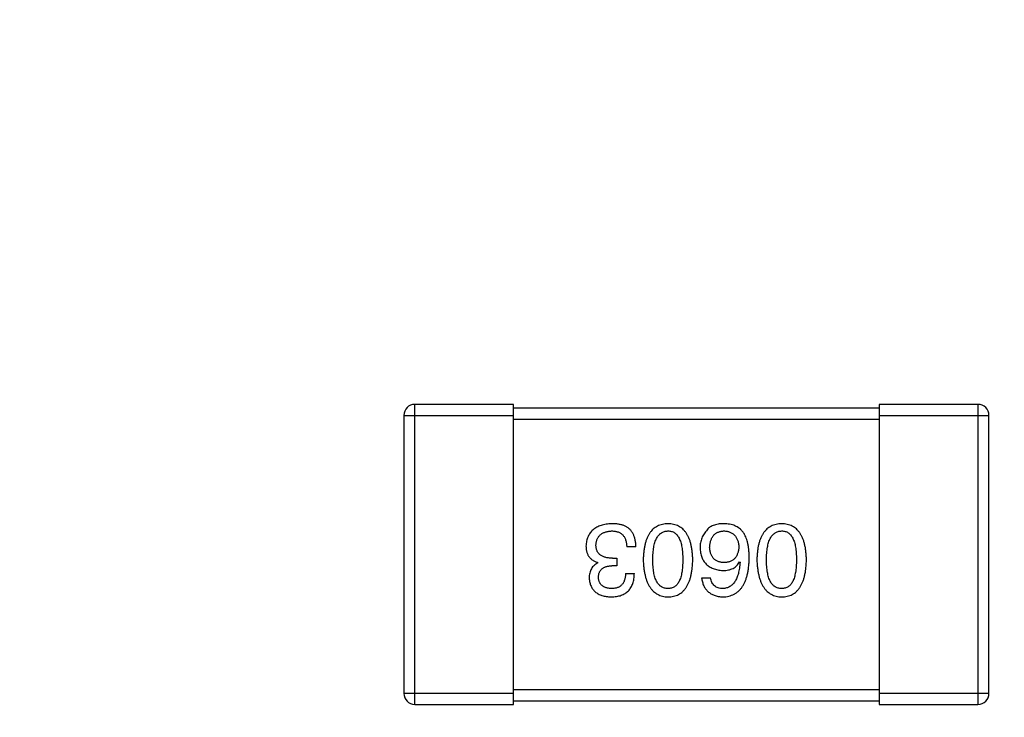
# Model space of a CAD drawing. Header units: millimetres. Extents: x 42 to 554, y 166 to 335.
# Tile 271 of 410: x 397.01 to 399.7, y 283.57 to 285.47. Entities that reach past the tile are written whole.
import ezdxf

# ---------------------------------------------------------------- set-up
doc = ezdxf.new("R2010")
doc.units = ezdxf.units.MM
doc.header["$LTSCALE"] = 30.734
doc.header["$PDMODE"] = 3
doc.header["$PDSIZE"] = 0.3125
doc.layers.get('0').update_dxf_attribs({"linetype": 'CONTINUOUS'})
doc.layers.get('Defpoints').update_dxf_attribs({"linetype": 'CONTINUOUS'})
doc.layers.add('Dim', color=6, linetype='CONTINUOUS', lineweight=13)
doc.styles.get("Standard").update_dxf_attribs({"font": 'txt', "width": 0.8})
doc.dimstyles.new('ISO-25_WS', dxfattribs={"dimscale": 1.8, "dimtxt": 2.5, "dimasz": 1.5, "dimexe": 1.25, "dimexo": 0.625, "dimtad": 1, "dimdsep": 46, "dimtxsty": 'Standard', "dimcen": 2.5, "dimadec": 0, "dimazin": 0, "dimtfac": 1, "dimtmove": 0, "dimatfit": 3, "dimfxl": 1, "dimtolj": 1, "dimtzin": 0, "dimarcsym": 0})

# ---------------------------------------------------------------- blocks, each defined once
blk = doc.blocks.new('*D27')
at = {"layer": 'Defpoints', "color": 0}
for p in [(357.2417, 292.936), (357.2417, 282.7147), (513.2445, 282.7144)]:
    blk.add_point(p, dxfattribs=at)
at = {"layer": 'Dim', "color": 0, "lineweight": -2}
for p, q in [((357.2417, 283.8397), (357.2417, 295.186)), ((513.2445, 283.8394), (513.2445, 295.186)), ((510.5445, 292.936), (359.9417, 292.936))]:
    blk.add_line(p, q, dxfattribs=at)
at = {"layer": 'Dim', "color": 0}
for points in [[(359.9417, 293.386), (359.9417, 292.486), (357.2417, 292.936)], [(510.5445, 292.486), (510.5445, 293.386), (513.2445, 292.936)]]:
    blk.add_solid(points, dxfattribs=at)
at = {"layer": 'Dim', "color": 0, "insert": (435.2431, 296.311), "char_height": 4.5, "attachment_point": 5}
blk.add_mtext('\\A1;156', dxfattribs=at)

msp = doc.modelspace()

# ---------------------------------------------------------------- linework, layer by layer
at = {"linetype": 'Continuous'}
for p, q in [((398.0896, 283.6036), (398.0896, 284.4236)), ((398.3596, 284.4236), (398.0896, 284.4236)), ((398.3596, 283.6036), (398.3596, 284.4236)), ((399.3596, 284.4136), (398.3596, 284.4136)), ((399.3596, 284.4236), (399.3596, 283.6036)), ((399.6296, 284.4236), (399.3596, 284.4236)), ((399.6296, 284.4236), (399.6296, 283.6036)), ((398.0596, 284.3936), (398.0596, 283.6336)), ((398.0596, 284.3936), (398.3596, 284.3936)), ((398.3596, 284.3836), (399.3596, 284.3836)), ((399.3596, 284.3936), (399.6596, 284.3936)), ((399.6596, 283.6336), (399.6596, 284.3936)), ((398.6944, 284.0339), (398.6692, 284.0339)), ((398.6299, 284.0033), (398.6419, 284.0033)), ((398.6419, 284.0033), (398.6419, 283.9825)), ((398.5905, 283.9902), (398.5905, 283.9913)), ((398.6419, 283.9825), (398.6288, 283.9825)), ((398.9779, 283.9935), (398.979, 283.9924)), ((398.6659, 283.9618), (398.69, 283.9618)), ((398.8741, 283.9498), (398.8981, 283.9498)), ((398.3596, 283.6336), (398.0596, 283.6336)), ((399.3596, 283.6436), (398.3596, 283.6436)), ((399.6596, 283.6336), (399.3596, 283.6336)), ((398.0896, 283.6036), (398.3596, 283.6036)), ((398.3596, 283.6136), (399.3596, 283.6136)), ((399.3596, 283.6036), (399.6296, 283.6036))]:
    msp.add_line(p, q, dxfattribs=at)
for centre, start, end in [((398.0896, 284.3936), 90, 180), ((399.6296, 284.3936), 0, 90), ((398.0896, 283.6336), 180, 270), ((399.6296, 283.6336), 270, 0)]:
    msp.add_arc(centre, 0.03, start, end, dxfattribs=at)
for points, knots in [([(398.6288, 284.0973), (398.626, 284.0972), (398.6207, 284.0969), (398.613, 284.096), (398.6057, 284.0946), (398.599, 284.0928), (398.5928, 284.0905), (398.5871, 284.0878), (398.5818, 284.0846), (398.5771, 284.081), (398.5729, 284.0769), (398.5692, 284.0724), (398.566, 284.0675), (398.5633, 284.062), (398.5611, 284.0562), (398.5595, 284.0499), (398.5583, 284.0432), (398.5579, 284.0385), (398.5577, 284.0361)], [0, 0, 0, 0, 0.078078, 0.151942, 0.221594, 0.28726, 0.350176, 0.409768, 0.467648, 0.523784, 0.578904, 0.634014, 0.689819, 0.746826, 0.805875, 0.867063, 0.931764, 1, 1, 1, 1]), ([(398.5851, 284.0394), (398.5852, 284.0408), (398.5854, 284.0437), (398.5861, 284.0478), (398.5871, 284.0517), (398.5885, 284.0553), (398.5901, 284.0586), (398.592, 284.0617), (398.5943, 284.0645), (398.5968, 284.0671), (398.5996, 284.0693), (398.6028, 284.0713), (398.6062, 284.0731), (398.6099, 284.0745), (398.6139, 284.0757), (398.6183, 284.0766), (398.6229, 284.0773), (398.6261, 284.0775), (398.6277, 284.0776)], [0, 0, 0, 0, 0.068514, 0.133941, 0.195994, 0.255362, 0.312994, 0.369441, 0.424687, 0.480522, 0.537148, 0.594801, 0.654411, 0.716817, 0.781981, 0.850498, 0.923306, 1, 1, 1, 1]), ([(398.6277, 284.0776), (398.6293, 284.0776), (398.6325, 284.0776), (398.6371, 284.077), (398.6414, 284.0762), (398.6454, 284.075), (398.6491, 284.0735), (398.6525, 284.0716), (398.6556, 284.0693), (398.6584, 284.0668), (398.6608, 284.0638), (398.6629, 284.0606), (398.6648, 284.0569), (398.6663, 284.053), (398.6675, 284.0487), (398.6684, 284.0441), (398.669, 284.0391), (398.6691, 284.0357), (398.6692, 284.0339)], [0, 0, 0, 0, 0.071272, 0.13882, 0.201858, 0.262757, 0.320043, 0.376709, 0.431462, 0.486034, 0.541209, 0.597703, 0.65589, 0.717768, 0.782056, 0.850407, 0.92277, 1, 1, 1, 1]), ([(398.6648, 284.0907), (398.6637, 284.0913), (398.6614, 284.0924), (398.6576, 284.0937), (398.6536, 284.0948), (398.6492, 284.0957), (398.6445, 284.0964), (398.6395, 284.097), (398.6343, 284.0972), (398.6306, 284.0973), (398.6288, 284.0973)], [0, 0, 0, 0, 0.101955, 0.208983, 0.322698, 0.44339, 0.570851, 0.70629, 0.84885, 1, 1, 1, 1]), ([(398.6944, 284.0339), (398.6943, 284.0357), (398.6942, 284.0392), (398.6937, 284.0443), (398.693, 284.0492), (398.6921, 284.0538), (398.691, 284.0582), (398.6898, 284.0624), (398.6882, 284.0663), (398.6865, 284.07), (398.6845, 284.0734), (398.6824, 284.0766), (398.68, 284.0796), (398.6774, 284.0823), (398.6746, 284.0848), (398.6715, 284.087), (398.6683, 284.0891), (398.666, 284.0902), (398.6648, 284.0907)], [0, 0, 0, 0, 0.078937, 0.154495, 0.226898, 0.296844, 0.363348, 0.427781, 0.48946, 0.549586, 0.607902, 0.664733, 0.720805, 0.776157, 0.831175, 0.886736, 0.943094, 1, 1, 1, 1]), ([(398.782, 284.0973), (398.7794, 284.0972), (398.7742, 284.0969), (398.7667, 284.0957), (398.7597, 284.0936), (398.7532, 284.0909), (398.7471, 284.0874), (398.7416, 284.0831), (398.7366, 284.078), (398.7321, 284.0722), (398.7281, 284.0656), (398.7247, 284.0583), (398.7217, 284.0502), (398.7192, 284.0414), (398.7172, 284.0319), (398.7157, 284.0215), (398.7147, 284.0105), (398.7144, 284.0029), (398.7143, 283.9989)], [0, 0, 0, 0, 0.059134, 0.115603, 0.169236, 0.221572, 0.273254, 0.32474, 0.377319, 0.431815, 0.488555, 0.548609, 0.612242, 0.680182, 0.75251, 0.829782, 0.91231, 1, 1, 1, 1]), ([(398.7405, 283.9989), (398.7405, 284.0021), (398.7406, 284.0082), (398.7411, 284.017), (398.7419, 284.0252), (398.743, 284.0328), (398.7444, 284.0398), (398.7462, 284.0463), (398.7483, 284.0521), (398.7507, 284.0573), (398.7535, 284.062), (398.7566, 284.0661), (398.76, 284.0695), (398.7638, 284.0724), (398.7679, 284.0746), (398.7723, 284.0763), (398.7771, 284.0773), (398.7804, 284.0775), (398.782, 284.0776)], [0, 0, 0, 0, 0.094834, 0.184067, 0.267029, 0.344713, 0.417334, 0.484367, 0.546941, 0.604717, 0.65953, 0.710539, 0.759381, 0.806382, 0.853027, 0.900623, 0.949121, 1, 1, 1, 1]), ([(398.8498, 283.9989), (398.8497, 284.0029), (398.8494, 284.0105), (398.8484, 284.0215), (398.8469, 284.0319), (398.8449, 284.0414), (398.8424, 284.0502), (398.8394, 284.0583), (398.8359, 284.0656), (398.8319, 284.0721), (398.8275, 284.078), (398.8224, 284.0831), (398.8169, 284.0874), (398.8109, 284.0909), (398.8044, 284.0936), (398.7974, 284.0957), (398.7899, 284.0969), (398.7847, 284.0972), (398.782, 284.0973)], [0, 0, 0, 0, 0.087693, 0.170223, 0.247496, 0.319826, 0.387768, 0.451403, 0.511459, 0.568358, 0.622671, 0.675251, 0.726739, 0.778422, 0.830759, 0.884394, 0.940865, 1, 1, 1, 1]), ([(398.782, 284.0776), (398.7837, 284.0776), (398.7869, 284.0774), (398.7915, 284.0765), (398.7958, 284.075), (398.7998, 284.0728), (398.8035, 284.07), (398.8068, 284.0666), (398.8098, 284.0625), (398.8125, 284.0579), (398.8149, 284.0526), (398.8169, 284.0468), (398.8186, 284.0403), (398.8201, 284.0332), (398.8211, 284.0255), (398.8219, 284.0172), (398.8224, 284.0083), (398.8224, 284.0021), (398.8225, 283.9989)], [0, 0, 0, 0, 0.049766, 0.097012, 0.143225, 0.188786, 0.235079, 0.282962, 0.333687, 0.387747, 0.445963, 0.508657, 0.576545, 0.649868, 0.72822, 0.812712, 0.903543, 1, 1, 1, 1]), ([(398.8894, 284.0809), (398.8878, 284.0792), (398.8847, 284.0757), (398.8807, 284.0702), (398.8773, 284.0643), (398.8745, 284.0583), (398.8723, 284.052), (398.8708, 284.0454), (398.8699, 284.0387), (398.8698, 284.0341), (398.8697, 284.0317)], [0, 0, 0, 0, 0.129393, 0.255335, 0.378531, 0.500878, 0.622934, 0.746191, 0.87096, 1, 1, 1, 1]), ([(398.9386, 284.0973), (398.9357, 284.0974), (398.9303, 284.0974), (398.9225, 284.0968), (398.9154, 284.0957), (398.9089, 284.0939), (398.903, 284.0916), (398.8978, 284.0886), (398.8931, 284.0852), (398.8906, 284.0823), (398.8894, 284.0809)], [0, 0, 0, 0, 0.156782, 0.301945, 0.436395, 0.561474, 0.678489, 0.78853, 0.894967, 1, 1, 1, 1]), ([(398.8959, 284.0328), (398.896, 284.0346), (398.8963, 284.0379), (398.897, 284.0428), (398.8979, 284.0473), (398.8991, 284.0516), (398.9005, 284.0555), (398.9023, 284.0591), (398.9042, 284.0624), (398.9065, 284.0654), (398.9091, 284.068), (398.9119, 284.0704), (398.9149, 284.0724), (398.9183, 284.0741), (398.9219, 284.0755), (398.9257, 284.0765), (398.9299, 284.0773), (398.9327, 284.0775), (398.9342, 284.0776)], [0, 0, 0, 0, 0.078863, 0.153308, 0.223539, 0.289857, 0.35341, 0.413572, 0.471721, 0.528235, 0.584279, 0.638781, 0.69466, 0.751251, 0.809198, 0.869697, 0.933318, 1, 1, 1, 1]), ([(398.9342, 284.0776), (398.9358, 284.0776), (398.9389, 284.0774), (398.9434, 284.0768), (398.9476, 284.0759), (398.9515, 284.0745), (398.9552, 284.073), (398.9585, 284.071), (398.9616, 284.0688), (398.9643, 284.0662), (398.9668, 284.0633), (398.9689, 284.06), (398.9708, 284.0565), (398.9724, 284.0526), (398.9736, 284.0484), (398.9746, 284.0438), (398.9754, 284.039), (398.9756, 284.0356), (398.9757, 284.0339)], [0, 0, 0, 0, 0.070403, 0.137196, 0.200053, 0.260887, 0.31876, 0.37535, 0.430743, 0.485927, 0.541678, 0.598832, 0.657726, 0.719441, 0.783504, 0.851852, 0.923533, 1, 1, 1, 1]), ([(398.9899, 284.0711), (398.9884, 284.0731), (398.9855, 284.077), (398.9803, 284.0822), (398.9746, 284.0867), (398.9684, 284.0903), (398.9616, 284.0933), (398.9544, 284.0954), (398.9467, 284.0968), (398.9413, 284.0971), (398.9386, 284.0973)], [0, 0, 0, 0, 0.125033, 0.246266, 0.36603, 0.485265, 0.606781, 0.732144, 0.862551, 1, 1, 1, 1]), ([(399.0929, 284.0973), (399.0902, 284.0972), (399.0851, 284.0969), (399.0776, 284.0957), (399.0706, 284.0936), (399.064, 284.0909), (399.058, 284.0874), (399.0525, 284.0831), (399.0475, 284.078), (399.043, 284.0722), (399.039, 284.0656), (399.0355, 284.0583), (399.0325, 284.0502), (399.03, 284.0414), (399.028, 284.0319), (399.0266, 284.0215), (399.0255, 284.0105), (399.0253, 284.0029), (399.0251, 283.9989)], [0, 0, 0, 0, 0.059134, 0.115603, 0.169236, 0.221572, 0.273254, 0.32474, 0.377319, 0.431815, 0.488555, 0.548609, 0.612242, 0.680182, 0.75251, 0.829782, 0.91231, 1, 1, 1, 1]), ([(399.0514, 283.9989), (399.0514, 284.0021), (399.0515, 284.0082), (399.0519, 284.017), (399.0527, 284.0252), (399.0539, 284.0328), (399.0553, 284.0398), (399.0571, 284.0463), (399.0592, 284.0521), (399.0616, 284.0573), (399.0644, 284.062), (399.0675, 284.0661), (399.0709, 284.0695), (399.0747, 284.0724), (399.0788, 284.0746), (399.0832, 284.0763), (399.0879, 284.0773), (399.0912, 284.0775), (399.0929, 284.0776)], [0, 0, 0, 0, 0.094834, 0.184067, 0.267029, 0.344713, 0.417334, 0.484367, 0.546941, 0.604717, 0.65953, 0.710539, 0.759381, 0.806382, 0.853027, 0.900623, 0.949121, 1, 1, 1, 1]), ([(399.1607, 283.9989), (399.1605, 284.0029), (399.1603, 284.0105), (399.1592, 284.0215), (399.1578, 284.0319), (399.1557, 284.0414), (399.1533, 284.0502), (399.1503, 284.0583), (399.1468, 284.0656), (399.1428, 284.0721), (399.1383, 284.078), (399.1333, 284.0831), (399.1278, 284.0874), (399.1218, 284.0909), (399.1152, 284.0936), (399.1082, 284.0957), (399.1007, 284.0969), (399.0955, 284.0972), (399.0929, 284.0973)], [0, 0, 0, 0, 0.087693, 0.170223, 0.247496, 0.319826, 0.387768, 0.451403, 0.511459, 0.568358, 0.622671, 0.675251, 0.726739, 0.778422, 0.830759, 0.884394, 0.940865, 1, 1, 1, 1]), ([(399.0929, 284.0776), (399.0945, 284.0776), (399.0977, 284.0774), (399.1024, 284.0765), (399.1067, 284.075), (399.1107, 284.0728), (399.1143, 284.07), (399.1177, 284.0666), (399.1207, 284.0625), (399.1234, 284.0579), (399.1257, 284.0526), (399.1278, 284.0468), (399.1295, 284.0403), (399.1309, 284.0332), (399.132, 284.0255), (399.1327, 284.0172), (399.1332, 284.0083), (399.1333, 284.0021), (399.1333, 283.9989)], [0, 0, 0, 0, 0.049766, 0.097012, 0.143225, 0.188786, 0.235079, 0.282962, 0.333687, 0.387747, 0.445963, 0.508657, 0.576545, 0.649868, 0.72822, 0.812712, 0.903543, 1, 1, 1, 1]), ([(399.0041, 284.0033), (399.0041, 284.0069), (399.004, 284.0137), (399.0033, 284.0238), (399.0023, 284.0332), (399.0007, 284.042), (398.9987, 284.0501), (398.9963, 284.0577), (398.9934, 284.0647), (398.9911, 284.069), (398.9899, 284.0711)], [0, 0, 0, 0, 0.151498, 0.29521, 0.430242, 0.557137, 0.677306, 0.790845, 0.898111, 1, 1, 1, 1]), ([(398.5577, 284.0361), (398.5578, 284.0347), (398.5578, 284.0319), (398.5582, 284.0278), (398.5588, 284.0239), (398.5598, 284.0202), (398.5609, 284.0167), (398.5623, 284.0134), (398.564, 284.0103), (398.5659, 284.0074), (398.5681, 284.0047), (398.5705, 284.0022), (398.5732, 283.9999), (398.5762, 283.9977), (398.5794, 283.9958), (398.5829, 283.994), (398.5866, 283.9926), (398.5892, 283.9917), (398.5905, 283.9913)], [0, 0, 0, 0, 0.071215, 0.138707, 0.20396, 0.266995, 0.327734, 0.387609, 0.445602, 0.503345, 0.561136, 0.618597, 0.677672, 0.738255, 0.799989, 0.863961, 0.930555, 1, 1, 1, 1]), ([(398.6299, 284.0033), (398.6281, 284.0033), (398.6246, 284.0034), (398.6195, 284.0038), (398.6147, 284.0045), (398.6103, 284.0055), (398.6063, 284.0067), (398.6026, 284.0083), (398.5992, 284.0102), (398.5963, 284.0123), (398.5936, 284.0147), (398.5913, 284.0174), (398.5894, 284.0203), (398.5878, 284.0236), (398.5866, 284.0272), (398.5857, 284.031), (398.5851, 284.0351), (398.5851, 284.0379), (398.5851, 284.0394)], [0, 0, 0, 0, 0.082495, 0.159728, 0.232496, 0.300725, 0.365163, 0.425859, 0.483728, 0.538892, 0.592921, 0.646195, 0.699968, 0.754746, 0.811387, 0.870806, 0.933482, 1, 1, 1, 1]), ([(398.8697, 284.0317), (398.8698, 284.0294), (398.8701, 284.0248), (398.8711, 284.0182), (398.8725, 284.012), (398.8743, 284.0061), (398.8766, 284.0008), (398.8794, 283.9958), (398.8826, 283.9912), (398.8863, 283.9871), (398.8905, 283.9834), (398.895, 283.9801), (398.9001, 283.9773), (398.9056, 283.9749), (398.9116, 283.9728), (398.918, 283.9713), (398.9248, 283.9701), (398.9296, 283.9697), (398.932, 283.9694)], [0, 0, 0, 0, 0.071527, 0.139094, 0.20346, 0.264939, 0.323904, 0.381383, 0.437591, 0.493343, 0.549401, 0.606085, 0.664838, 0.725424, 0.788712, 0.855452, 0.925772, 1, 1, 1, 1]), ([(398.9353, 283.9913), (398.9338, 283.9914), (398.9308, 283.9915), (398.9266, 283.9921), (398.9226, 283.993), (398.9189, 283.9942), (398.9155, 283.9958), (398.9123, 283.9976), (398.9094, 283.9997), (398.9068, 284.0022), (398.9045, 284.005), (398.9024, 284.008), (398.9006, 284.0114), (398.8991, 284.0151), (398.8979, 284.0191), (398.8969, 284.0234), (398.8963, 284.028), (398.896, 284.0312), (398.8959, 284.0328)], [0, 0, 0, 0, 0.069884, 0.136529, 0.199638, 0.259844, 0.317774, 0.374356, 0.430026, 0.485148, 0.5409, 0.597889, 0.657472, 0.718614, 0.783613, 0.85129, 0.923712, 1, 1, 1, 1]), ([(398.9757, 284.0339), (398.9756, 284.0322), (398.9754, 284.029), (398.9747, 284.0242), (398.9737, 284.0198), (398.9724, 284.0157), (398.9709, 284.0119), (398.9691, 284.0085), (398.967, 284.0053), (398.9645, 284.0025), (398.9619, 283.9999), (398.9589, 283.9978), (398.9557, 283.9958), (398.9521, 283.9943), (398.9483, 283.993), (398.9442, 283.9921), (398.9398, 283.9915), (398.9368, 283.9914), (398.9353, 283.9913)], [0, 0, 0, 0, 0.076072, 0.148369, 0.216753, 0.281358, 0.342792, 0.401604, 0.458929, 0.514444, 0.569818, 0.625343, 0.681554, 0.739608, 0.800134, 0.863477, 0.929547, 1, 1, 1, 1]), ([(398.7143, 283.9989), (398.7144, 283.9949), (398.7148, 283.9871), (398.7159, 283.9758), (398.7175, 283.9653), (398.7196, 283.9555), (398.7221, 283.9464), (398.7251, 283.9381), (398.7287, 283.9306), (398.7327, 283.9238), (398.7372, 283.9178), (398.7421, 283.9125), (398.7476, 283.908), (398.7536, 283.9043), (398.76, 283.9014), (398.7669, 283.8992), (398.7743, 283.8978), (398.7794, 283.8975), (398.782, 283.8973)], [0, 0, 0, 0, 0.088475, 0.171606, 0.249595, 0.322626, 0.391327, 0.455765, 0.516374, 0.573675, 0.628522, 0.681161, 0.732559, 0.783563, 0.83504, 0.887639, 0.942585, 1, 1, 1, 1]), ([(398.782, 283.9203), (398.7804, 283.9203), (398.7771, 283.9204), (398.7723, 283.9213), (398.7679, 283.9229), (398.7638, 283.9251), (398.76, 283.9279), (398.7566, 283.9313), (398.7535, 283.9354), (398.7507, 283.94), (398.7483, 283.9453), (398.7462, 283.9511), (398.7444, 283.9576), (398.743, 283.9647), (398.7419, 283.9724), (398.7411, 283.9807), (398.7406, 283.9896), (398.7405, 283.9958), (398.7405, 283.9989)], [0, 0, 0, 0, 0.050604, 0.098688, 0.145699, 0.191791, 0.238625, 0.286717, 0.337546, 0.391814, 0.449755, 0.512106, 0.579685, 0.652048, 0.730262, 0.814146, 0.904281, 1, 1, 1, 1]), ([(398.782, 283.8973), (398.7847, 283.8974), (398.7899, 283.8977), (398.7974, 283.8989), (398.8044, 283.9011), (398.8109, 283.9039), (398.8169, 283.9076), (398.8224, 283.912), (398.8275, 283.9173), (398.8319, 283.9233), (398.8359, 283.9301), (398.8394, 283.9376), (398.8424, 283.946), (398.8449, 283.9551), (398.8469, 283.9649), (398.8484, 283.9756), (398.8494, 283.987), (398.8497, 283.9949), (398.8498, 283.9989)], [0, 0, 0, 0, 0.057911, 0.113262, 0.165956, 0.217443, 0.268511, 0.319665, 0.372, 0.426129, 0.483365, 0.543779, 0.607756, 0.676562, 0.749704, 0.827713, 0.911177, 1, 1, 1, 1]), ([(398.8225, 283.9989), (398.8224, 283.9958), (398.8224, 283.9896), (398.8219, 283.9807), (398.8211, 283.9724), (398.8201, 283.9647), (398.8186, 283.9576), (398.8169, 283.9511), (398.8149, 283.9453), (398.8125, 283.94), (398.8098, 283.9354), (398.8068, 283.9313), (398.8035, 283.9279), (398.7998, 283.9251), (398.7958, 283.9229), (398.7915, 283.9213), (398.7869, 283.9204), (398.7837, 283.9203), (398.782, 283.9203)], [0, 0, 0, 0, 0.096452, 0.187278, 0.271765, 0.350519, 0.423437, 0.491321, 0.554011, 0.612224, 0.666281, 0.717003, 0.764884, 0.811423, 0.856783, 0.902993, 0.950236, 1, 1, 1, 1]), ([(398.932, 283.8973), (398.9348, 283.8975), (398.9403, 283.8978), (398.9484, 283.8993), (398.9558, 283.9015), (398.9628, 283.9046), (398.9692, 283.9085), (398.9751, 283.9132), (398.9804, 283.9186), (398.9852, 283.9249), (398.9894, 283.932), (398.9931, 283.9398), (398.9963, 283.9485), (398.9989, 283.9579), (399.0011, 283.9681), (399.0026, 283.9792), (399.0038, 283.991), (399.004, 283.9991), (399.0041, 284.0033)], [0, 0, 0, 0, 0.058957, 0.115262, 0.16907, 0.221312, 0.273147, 0.324961, 0.377649, 0.432026, 0.488925, 0.549039, 0.612912, 0.680653, 0.753056, 0.830314, 0.912483, 1, 1, 1, 1]), ([(399.0251, 283.9989), (399.0253, 283.9949), (399.0257, 283.9871), (399.0268, 283.9758), (399.0284, 283.9653), (399.0304, 283.9555), (399.033, 283.9464), (399.036, 283.9381), (399.0395, 283.9306), (399.0435, 283.9238), (399.048, 283.9178), (399.053, 283.9125), (399.0585, 283.908), (399.0644, 283.9043), (399.0709, 283.9014), (399.0778, 283.8992), (399.0852, 283.8978), (399.0903, 283.8975), (399.0929, 283.8973)], [0, 0, 0, 0, 0.088475, 0.171606, 0.249595, 0.322626, 0.391327, 0.455765, 0.516374, 0.573675, 0.628522, 0.681161, 0.732559, 0.783563, 0.83504, 0.887639, 0.942585, 1, 1, 1, 1]), ([(399.0929, 283.9203), (399.0912, 283.9203), (399.0879, 283.9204), (399.0832, 283.9213), (399.0788, 283.9229), (399.0746, 283.9251), (399.0709, 283.9279), (399.0674, 283.9313), (399.0644, 283.9354), (399.0616, 283.94), (399.0592, 283.9453), (399.0571, 283.9511), (399.0553, 283.9576), (399.0539, 283.9647), (399.0527, 283.9724), (399.0519, 283.9807), (399.0515, 283.9896), (399.0514, 283.9958), (399.0514, 283.9989)], [0, 0, 0, 0, 0.050604, 0.098688, 0.145699, 0.191791, 0.238625, 0.286717, 0.337546, 0.391814, 0.449755, 0.512106, 0.579685, 0.652048, 0.730262, 0.814146, 0.904281, 1, 1, 1, 1]), ([(399.0929, 283.8973), (399.0955, 283.8974), (399.1007, 283.8977), (399.1082, 283.8989), (399.1152, 283.9011), (399.1218, 283.9039), (399.1278, 283.9076), (399.1333, 283.912), (399.1383, 283.9173), (399.1428, 283.9233), (399.1468, 283.9301), (399.1503, 283.9376), (399.1533, 283.946), (399.1557, 283.9551), (399.1578, 283.9649), (399.1592, 283.9756), (399.1603, 283.987), (399.1605, 283.9949), (399.1607, 283.9989)], [0, 0, 0, 0, 0.057911, 0.113262, 0.165956, 0.217443, 0.268511, 0.319665, 0.372, 0.426129, 0.483365, 0.543779, 0.607756, 0.676562, 0.749704, 0.827713, 0.911177, 1, 1, 1, 1]), ([(399.1333, 283.9989), (399.1333, 283.9958), (399.1332, 283.9896), (399.1327, 283.9807), (399.132, 283.9724), (399.1309, 283.9647), (399.1294, 283.9576), (399.1278, 283.9511), (399.1257, 283.9453), (399.1234, 283.94), (399.1207, 283.9354), (399.1177, 283.9313), (399.1143, 283.9279), (399.1107, 283.9251), (399.1067, 283.9229), (399.1024, 283.9213), (399.0977, 283.9204), (399.0945, 283.9203), (399.0929, 283.9203)], [0, 0, 0, 0, 0.096452, 0.187278, 0.271765, 0.350519, 0.423437, 0.491321, 0.554011, 0.612224, 0.666281, 0.717003, 0.764884, 0.811423, 0.856783, 0.902993, 0.950236, 1, 1, 1, 1]), ([(398.5905, 283.9902), (398.5886, 283.9892), (398.5849, 283.9874), (398.5799, 283.9837), (398.5758, 283.9793), (398.5723, 283.9744), (398.5697, 283.9688), (398.5678, 283.9626), (398.5667, 283.9558), (398.5665, 283.9511), (398.5665, 283.9487)], [0, 0, 0, 0, 0.125227, 0.244792, 0.361427, 0.478215, 0.59667, 0.722058, 0.856314, 1, 1, 1, 1]), ([(398.5916, 283.9509), (398.5917, 283.9521), (398.5918, 283.9545), (398.5924, 283.958), (398.5932, 283.9613), (398.5943, 283.9643), (398.5956, 283.9671), (398.5973, 283.9697), (398.5992, 283.972), (398.6014, 283.9741), (398.6039, 283.976), (398.6067, 283.9776), (398.6097, 283.9791), (398.613, 283.9802), (398.6165, 283.9811), (398.6204, 283.9819), (398.6245, 283.9824), (398.6273, 283.9825), (398.6288, 283.9825)], [0, 0, 0, 0, 0.067741, 0.131599, 0.192143, 0.249977, 0.306453, 0.361639, 0.416449, 0.471489, 0.527582, 0.584873, 0.644974, 0.70814, 0.77492, 0.845909, 0.920585, 1, 1, 1, 1]), ([(398.932, 283.9694), (398.9346, 283.9695), (398.9397, 283.9696), (398.9471, 283.9708), (398.9538, 283.9727), (398.9599, 283.9753), (398.9654, 283.9787), (398.9703, 283.9829), (398.9745, 283.9878), (398.9767, 283.9916), (398.9779, 283.9935)], [0, 0, 0, 0, 0.144617, 0.279572, 0.40596, 0.526097, 0.64389, 0.760003, 0.877724, 1, 1, 1, 1]), ([(398.979, 283.9924), (398.9788, 283.9896), (398.9784, 283.9841), (398.9774, 283.9761), (398.9761, 283.9687), (398.9745, 283.9618), (398.9726, 283.9554), (398.9704, 283.9495), (398.968, 283.9442), (398.9652, 283.9394), (398.9621, 283.9352), (398.9587, 283.9314), (398.955, 283.9281), (398.9509, 283.9255), (398.9467, 283.9233), (398.942, 283.9218), (398.9371, 283.9206), (398.9337, 283.9204), (398.932, 283.9203)], [0, 0, 0, 0, 0.089218, 0.173709, 0.252753, 0.326963, 0.397099, 0.462534, 0.524018, 0.582178, 0.637235, 0.689955, 0.741228, 0.791618, 0.841661, 0.892925, 0.945259, 1, 1, 1, 1]), ([(398.5665, 283.9487), (398.5667, 283.9467), (398.567, 283.9428), (398.568, 283.9372), (398.5695, 283.9319), (398.5714, 283.927), (398.5737, 283.9225), (398.5764, 283.9184), (398.5795, 283.9145), (398.5831, 283.9111), (398.5871, 283.9081), (398.5915, 283.9055), (398.5963, 283.9031), (398.6016, 283.9013), (398.6073, 283.8997), (398.6133, 283.8985), (398.6198, 283.8976), (398.6243, 283.8974), (398.6266, 283.8973)], [0, 0, 0, 0, 0.067521, 0.132139, 0.193339, 0.252064, 0.309083, 0.364848, 0.420021, 0.475612, 0.532002, 0.589602, 0.649896, 0.712634, 0.778603, 0.848416, 0.922155, 1, 1, 1, 1]), ([(398.6277, 283.9203), (398.6263, 283.9203), (398.6236, 283.9204), (398.6198, 283.9209), (398.6162, 283.9216), (398.6128, 283.9225), (398.6096, 283.9236), (398.6067, 283.925), (398.6041, 283.9266), (398.6017, 283.9284), (398.5995, 283.9304), (398.5977, 283.9327), (398.596, 283.9352), (398.5946, 283.9379), (398.5935, 283.9408), (398.5926, 283.944), (398.592, 283.9473), (398.5917, 283.9497), (398.5916, 283.9509)], [0, 0, 0, 0, 0.078051, 0.151197, 0.220412, 0.286742, 0.34933, 0.409464, 0.467368, 0.52298, 0.578639, 0.633998, 0.690142, 0.746855, 0.805868, 0.867776, 0.932345, 1, 1, 1, 1]), ([(398.6266, 283.8973), (398.6291, 283.8974), (398.634, 283.8975), (398.6411, 283.8985), (398.6477, 283.8998), (398.6538, 283.9016), (398.6595, 283.9039), (398.6647, 283.9068), (398.6694, 283.9101), (398.6737, 283.9139), (398.6774, 283.9182), (398.6807, 283.923), (398.6834, 283.9283), (398.6858, 283.934), (398.6876, 283.9403), (398.6889, 283.947), (398.6897, 283.9542), (398.6899, 283.9592), (398.69, 283.9618)], [0, 0, 0, 0, 0.073232, 0.142595, 0.207997, 0.270074, 0.329156, 0.386529, 0.441846, 0.496976, 0.551877, 0.607941, 0.665637, 0.725446, 0.788542, 0.855101, 0.925196, 1, 1, 1, 1]), ([(398.6659, 283.9618), (398.6659, 283.9601), (398.6657, 283.9569), (398.6651, 283.9521), (398.6644, 283.9477), (398.6632, 283.9437), (398.6618, 283.9399), (398.6601, 283.9365), (398.6582, 283.9334), (398.6559, 283.9306), (398.6534, 283.9281), (398.6505, 283.926), (398.6474, 283.9242), (398.644, 283.9228), (398.6403, 283.9216), (398.6364, 283.9208), (398.6321, 283.9203), (398.6292, 283.9203), (398.6277, 283.9203)], [0, 0, 0, 0, 0.078134, 0.15164, 0.221358, 0.286689, 0.348614, 0.407697, 0.464247, 0.520153, 0.574432, 0.629291, 0.684538, 0.742032, 0.801329, 0.863637, 0.930123, 1, 1, 1, 1]), ([(398.8741, 283.9498), (398.8743, 283.9478), (398.8748, 283.9439), (398.8761, 283.9383), (398.8776, 283.933), (398.8796, 283.928), (398.882, 283.9235), (398.8847, 283.9193), (398.8878, 283.9155), (398.8912, 283.912), (398.8951, 283.9089), (398.8992, 283.9061), (398.9038, 283.9037), (398.9088, 283.9017), (398.914, 283.9), (398.9197, 283.8988), (398.9257, 283.8978), (398.9299, 283.8975), (398.932, 283.8973)], [0, 0, 0, 0, 0.06947, 0.136096, 0.199592, 0.260665, 0.319672, 0.377156, 0.433415, 0.489984, 0.546535, 0.604276, 0.663499, 0.725182, 0.788953, 0.855683, 0.926216, 1, 1, 1, 1]), ([(398.932, 283.9203), (398.9297, 283.9203), (398.9254, 283.9205), (398.9193, 283.9219), (398.9139, 283.9242), (398.9092, 283.9275), (398.9052, 283.9317), (398.9021, 283.9369), (398.8996, 283.943), (398.8986, 283.9474), (398.8981, 283.9498)], [0, 0, 0, 0, 0.136586, 0.261496, 0.378089, 0.490612, 0.605522, 0.725767, 0.8561, 1, 1, 1, 1])]:
    msp.add_open_spline(points, degree=3, knots=knots, dxfattribs=at)

# ---------------------------------------------------------------- dimensions: what is measured, and where the dimension line sits
at = {"layer": 'Dim'}
dim = msp.add_linear_dim(base=(357.2417, 292.936), p1=(513.2445, 282.7144), p2=(357.2417, 282.7147), dimstyle='ISO-25_WS', dxfattribs=at)
dim.commit()
dim.dimension.update_dxf_attribs({"geometry": '*D27', "text_midpoint": (435.2431, 296.311)})

doc.saveas('drawing.dxf')
